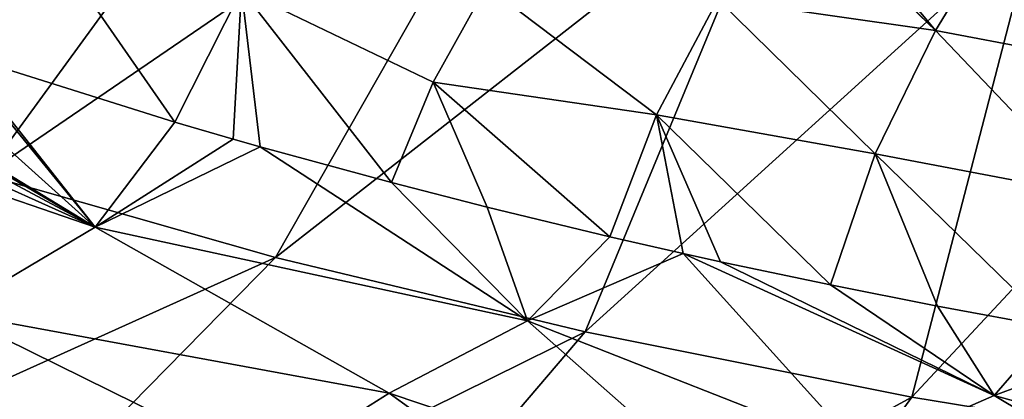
# Model space of a CAD drawing. Header units: metres. Extents: x -92 to 264, y -100 to 50.
# Tile 394 of 656: x 169.3 to 179.12, y -10.12 to -6.33. Entities that reach past the tile are written whole.
import ezdxf

# ---------------------------------------------------------------- set-up
doc = ezdxf.new("R2010")
doc.units = ezdxf.units.M
doc.layers.add('solid_21062050_01', color=7, linetype='CONTINUOUS')

msp = doc.modelspace()

# ---------------------------------------------------------------- linework, layer by layer
at = {"layer": 'solid_21062050_01'}
for points in [[(170.17041, -2.594793, 199.681885), (163.806396, -5.999639, 202.763641), (166.266724, -6.973638, 205.469025)], [(172.229141, -3.379812, 201.86235), (170.17041, -2.594793, 199.681885), (166.266724, -6.973638, 205.469025)], [(172.229141, -3.379812, 201.86235), (166.266724, -6.973638, 205.469025), (168.954819, -7.875925, 207.97522)], [(174.467422, -4.106268, 203.880157), (172.229141, -3.379812, 201.86235), (168.954819, -7.875925, 207.97522)], [(174.467422, -4.106268, 203.880157), (168.954819, -7.875925, 207.97522), (171.852524, -8.700409, 210.26532)], [(176.870743, -4.769465, 205.72226), (174.467422, -4.106268, 203.880157), (171.852524, -8.700409, 210.26532)], [(167.470947, -4.635073, 145.450455), (169.473236, -5.364076, 145.978455), (168.69458, -6.670366, 148.793488)], [(176.870743, -4.769465, 205.72226), (171.852524, -8.700409, 210.26532), (174.940277, -9.441522, 212.323837)], [(179.423584, -5.365117, 207.376755), (176.870743, -4.769465, 205.72226), (174.940277, -9.441522, 212.323837)], [(176.996353, -5.017158, 142.544739), (177.148895, -4.88287, 142.226486), (178.434875, -6.432371, 144.935669)], [(177.148895, -4.88287, 142.226486), (179.143997, -5.267246, 142.354599), (178.434875, -6.432371, 144.935669)], [(176.264206, -6.121686, 144.983871), (176.975143, -5.030977, 142.579315), (178.434875, -6.432371, 144.935669)], [(176.975143, -5.030977, 142.579315), (176.996353, -5.017158, 142.544739), (178.434875, -6.432371, 144.935669)], [(178.434875, -6.432371, 144.935669), (179.143997, -5.267246, 142.354599), (180.542526, -6.831849, 145.157669)], [(168.69458, -6.670366, 148.793488), (169.473236, -5.364076, 145.978455), (170.848999, -7.348698, 149.282211)], [(169.473236, -5.364076, 145.978455), (171.515778, -6.027554, 146.454468), (170.848999, -7.348698, 149.282211)], [(179.423584, -5.365117, 207.376755), (174.940277, -9.441522, 212.323837), (178.197235, -10.094261, 214.136887)], [(182.109451, -5.889371, 208.832916), (179.423584, -5.365117, 207.376755), (178.197235, -10.094261, 214.136887)], [(182.109451, -5.889371, 208.832916), (178.197235, -10.094261, 214.136887), (181.60141, -10.654218, 215.69223)], [(171.431244, -7.518825, 149.403992), (170.848999, -7.348698, 149.282211), (171.515778, -6.027554, 146.454468)], [(171.699982, -7.595508, 149.458725), (171.431244, -7.518825, 149.403992), (171.515778, -6.027554, 146.454468)], [(173.958145, -5.992943, 145.504364), (173.426514, -6.948392, 147.56929), (171.515778, -6.027554, 146.454468)], [(173.008881, -7.952812, 149.71196), (171.699982, -7.595508, 149.458725), (171.515778, -6.027554, 146.454468)], [(173.426514, -6.948392, 147.56929), (173.008881, -7.952812, 149.71196), (171.515778, -6.027554, 146.454468)], [(175.652588, -7.274141, 147.483597), (173.426514, -6.948392, 147.56929), (173.958145, -5.992943, 145.504364)], [(175.652588, -7.274141, 147.483597), (173.958145, -5.992943, 145.504364), (176.264206, -6.121686, 144.983871)], [(175.652588, -7.274141, 147.483597), (176.264206, -6.121686, 144.983871), (177.832718, -7.66637, 147.619415)], [(176.264206, -6.121686, 144.983871), (178.434875, -6.432371, 144.935669), (177.832718, -7.66637, 147.619415)], [(170.055542, -8.396662, 151.693207), (167.792435, -6.361876, 148.569824), (168.63147, -6.649292, 148.778259)], [(168.131195, -7.226289, 150.113113), (167.792435, -6.361876, 148.569824), (170.055542, -8.396662, 151.693207)], [(177.832718, -7.66637, 147.619415), (178.434875, -6.432371, 144.935669), (179.998795, -8.078664, 147.874298)], [(178.434875, -6.432371, 144.935669), (180.542526, -6.831849, 145.157669), (179.998795, -8.078664, 147.874298)], [(170.055542, -8.396662, 151.693207), (168.63147, -6.649292, 148.778259), (168.69458, -6.670366, 148.793488)], [(170.055542, -8.396662, 151.693207), (168.69458, -6.670366, 148.793488), (170.848999, -7.348698, 149.282211)], [(173.964752, -8.197741, 149.884064), (173.008881, -7.952812, 149.71196), (173.426514, -6.948392, 147.56929)], [(175.187241, -8.492423, 150.089447), (173.426514, -6.948392, 147.56929), (175.652588, -7.274141, 147.483597)], [(173.964752, -8.197741, 149.884064), (173.426514, -6.948392, 147.56929), (175.187241, -8.492423, 150.089447)], [(168.355026, -7.400183, 150.365067), (168.131195, -7.226289, 150.113113), (170.055542, -8.396662, 151.693207)], [(170.055542, -8.396662, 151.693207), (170.848999, -7.348698, 149.282211), (171.431244, -7.518825, 149.403992)], [(175.918274, -8.658945, 150.204376), (175.187241, -8.492423, 150.089447), (175.652588, -7.274141, 147.483597)], [(175.652588, -7.274141, 147.483597), (177.832718, -7.66637, 147.619415), (177.38678, -8.97286, 150.418976)], [(175.652588, -7.274141, 147.483597), (177.38678, -8.97286, 150.418976), (176.291504, -8.741375, 150.261108)], [(175.918274, -8.658945, 150.204376), (175.652588, -7.274141, 147.483597), (176.291504, -8.741375, 150.261108)], [(168.518906, -7.576312, 150.648804), (168.355026, -7.400183, 150.365067), (170.055542, -8.396662, 151.693207)], [(170.055542, -8.396662, 151.693207), (171.431244, -7.518825, 149.403992), (171.699982, -7.595508, 149.458725)], [(168.62117, -7.750697, 150.956757), (168.518906, -7.576312, 150.648804), (170.055542, -8.396662, 151.693207)], [(174.365433, -9.332375, 152.083496), (170.055542, -8.396662, 151.693207), (171.699982, -7.595508, 149.458725)], [(174.365433, -9.332375, 152.083496), (171.699982, -7.595508, 149.458725), (173.008881, -7.952812, 149.71196)], [(168.659271, -7.91933, 151.281723), (168.62117, -7.750697, 150.956757), (170.055542, -8.396662, 151.693207)], [(178.45491, -9.184531, 150.561813), (177.38678, -8.97286, 150.418976), (177.832718, -7.66637, 147.619415)], [(177.832718, -7.66637, 147.619415), (179.998795, -8.078664, 147.874298), (179.605621, -9.397643, 150.703995)], [(178.45491, -9.184531, 150.561813), (177.832718, -7.66637, 147.619415), (179.605621, -9.397643, 150.703995)], [(171.852524, -8.700409, 210.26532), (168.954819, -7.875925, 207.97522), (164.166306, -12.169281, 212.40361)], [(168.659271, -7.91933, 151.281723), (170.055542, -8.396662, 151.693207), (168.620499, -9.248212, 154.058472)], [(174.365433, -9.332375, 152.083496), (173.008881, -7.952812, 149.71196), (173.964752, -8.197741, 149.884064)], [(174.365433, -9.332375, 152.083496), (173.964752, -8.197741, 149.884064), (175.187241, -8.492423, 150.089447)], [(172.988129, -10.054348, 154.088852), (168.620499, -9.248212, 154.058472), (170.055542, -8.396662, 151.693207)], [(172.988129, -10.054348, 154.088852), (170.055542, -8.396662, 151.693207), (174.365433, -9.332375, 152.083496)], [(174.365433, -9.332375, 152.083496), (175.187241, -8.492423, 150.089447), (175.918274, -8.658945, 150.204376)], [(171.852524, -8.700409, 210.26532), (164.166306, -12.169281, 212.40361), (167.519424, -13.114744, 215.029739)], [(174.940277, -9.441522, 212.323837), (171.852524, -8.700409, 210.26532), (167.519424, -13.114744, 215.029739)], [(174.365433, -9.332375, 152.083496), (175.918274, -8.658945, 150.204376), (177.712128, -10.648623, 153.867279)], [(179.019028, -10.078323, 152.283203), (175.918274, -8.658945, 150.204376), (176.291504, -8.741375, 150.261108)], [(179.019028, -10.078323, 152.283203), (177.712128, -10.648623, 153.867279), (175.918274, -8.658945, 150.204376)], [(179.019028, -10.078323, 152.283203), (176.291504, -8.741375, 150.261108), (177.38678, -8.97286, 150.418976)], [(179.019028, -10.078323, 152.283203), (177.38678, -8.97286, 150.418976), (178.45491, -9.184531, 150.561813)], [(179.019028, -10.078323, 152.283203), (178.45491, -9.184531, 150.561813), (179.605621, -9.397643, 150.703995)], [(171.787613, -10.811672, 156.192413), (167.396027, -10.136693, 156.526321), (168.620499, -9.248212, 154.058472)], [(171.787613, -10.811672, 156.192413), (168.620499, -9.248212, 154.058472), (172.988129, -10.054348, 154.088852)], [(172.988129, -10.054348, 154.088852), (174.365433, -9.332375, 152.083496), (176.540009, -11.251596, 155.542099)], [(174.365433, -9.332375, 152.083496), (177.712128, -10.648623, 153.867279), (176.540009, -11.251596, 155.542099)], [(179.019028, -10.078323, 152.283203), (179.605621, -9.397643, 150.703995), (180.453125, -9.545052, 150.80127)], [(174.940277, -9.441522, 212.323837), (167.519424, -13.114744, 215.029739), (171.089066, -13.964397, 217.38974)], [(178.197235, -10.094261, 214.136887), (174.940277, -9.441522, 212.323837), (171.089066, -13.964397, 217.38974)], [(182.806168, -11.126888, 153.635513), (179.019028, -10.078323, 152.283203), (180.453125, -9.545052, 150.80127)], [(178.197235, -10.094261, 214.136887), (171.089066, -13.964397, 217.38974), (174.851425, -14.712576, 219.46788)], [(171.787613, -10.811672, 156.192413), (172.988129, -10.054348, 154.088852), (175.50975, -11.883598, 157.297546)], [(172.988129, -10.054348, 154.088852), (176.540009, -11.251596, 155.542099), (175.50975, -11.883598, 157.297546)], [(181.60141, -10.654218, 215.69223), (178.197235, -10.094261, 214.136887), (174.851425, -14.712576, 219.46788)], [(181.581635, -11.609776, 154.976791), (177.712128, -10.648623, 153.867279), (179.019028, -10.078323, 152.283203)], [(182.806168, -11.126888, 153.635513), (181.581635, -11.609776, 154.976791), (179.019028, -10.078323, 152.283203)]]:
    msp.add_3dface(points, dxfattribs=at)

doc.saveas('drawing.dxf')
